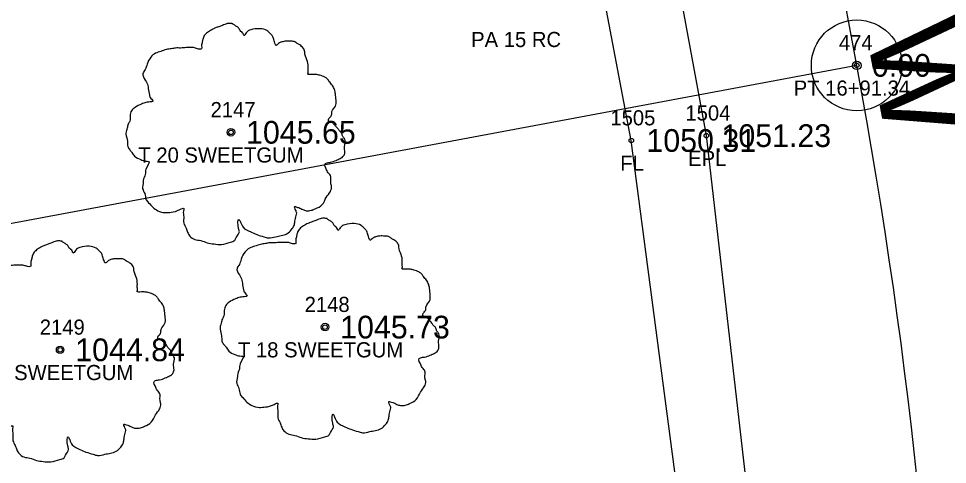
# Model space of a CAD drawing. Extents: x 1578957 to 1581675, y 1115963 to 1120391.
# Drawn here: x 1579738 to 1579799.4, y 1118068 to 1118097.5 of the extents above; entities that cross this region are included whole.
import ezdxf

# ---------------------------------------------------------------- set-up
doc = ezdxf.new("R2010")
doc.units = 0
for name, color, linetype in [('RD_EX_DR_Pipe_txCode', 7, 'Continuous'), ('RD_EX_Fence_Other', 7, 'Continuous'), ('RD_EX_Fence_Other_txCode', 7, 'Continuous'), ('RD_EX_Road', 7, 'Continuous'), ('RD_EX_Road_txCode', 7, 'Continuous'), ('RD_EX_TX_Fence_Other_ELEV', 7, 'Continuous'), ('RD_EX_TX_Road_ELEV', 7, 'Continuous'), ('RD_EX_TX_VEG_ELEV', 7, 'Continuous'), ('RD_EX_VEG', 7, 'Continuous'), ('RD_EX_VEG_txCode', 7, 'Continuous'), ('RD_HC_Cl', 7, 'Continuous'), ('RD_HC_Data', 7, 'Continuous'), ('RD_HC_Survey_ELEV', 7, 'Continuous'), ('RD_HC_txCode', 7, 'Continuous'), ('RD_SMD_Locator', 7, 'Continuous')]:
    doc.layers.add(name, color=color, linetype=linetype)

msp = doc.modelspace()

# ---------------------------------------------------------------- linework, layer by layer
at = {"layer": 'RD_EX_Fence_Other'}
msp.add_lwpolyline([(1579687.664, 1118016.494), (1579783.883, 1118024.304), (1579782.334, 1118060.17), (1579778.49, 1118089.418), (1579769.063, 1118139.016)], dxfattribs=at)
at = {"layer": 'RD_EX_Road'}
msp.add_lwpolyline([(1580121.995, 1117647.598), (1580119.902, 1117658.172), (1580108.554, 1117670.894), (1580093.888, 1117680.496), (1580047.657, 1117700.115), (1579998.943, 1117706.513), (1579949.017, 1117704.446), (1579899.181, 1117706.754), (1579851.312, 1117721.596), (1579810.789, 1117752.923), (1579804.028, 1117759.706), (1579792.304, 1117778.187), (1579787.439, 1117787.947), (1579779.119, 1117811.184), (1579772.603, 1117842.297), (1579771.808, 1117848.588), (1579770.145, 1117878.236), (1579771.725, 1117892.019), (1579778.922, 1117940.842), (1579785.853, 1117982.888), (1579786.73, 1117990.339), (1579789.156, 1118040.245), (1579783.452, 1118089.738), (1579774.288, 1118139.394)], dxfattribs=at)
at = {"layer": 'RD_EX_VEG'}
for centre, radius in [((1579752.021, 1118089.958), 0.25), ((1579752.008, 1118089.939), 0.0001), ((1579758.243, 1118077.089), 0.25), ((1579758.23, 1118077.07), 0.0001), ((1579740.729, 1118075.589), 0.25), ((1579740.717, 1118075.57), 0.0001)]:
    msp.add_circle(centre, radius, dxfattribs=at)
for points in [[(1579752.153, 1118097.125), (1579751.853, 1118097.15), (1579751.528, 1118097.05), (1579751.278, 1118096.95), (1579751.053, 1118096.875), (1579750.828, 1118096.775), (1579750.528, 1118096.6), (1579750.303, 1118096.4), (1579750.178, 1118096.15), (1579750.128, 1118095.926), (1579750.078, 1118095.651), (1579750.078, 1118095.476), (1579749.954, 1118095.451), (1579749.804, 1118095.476), (1579749.554, 1118095.551), (1579749.304, 1118095.551), (1579749.054, 1118095.551), (1579748.704, 1118095.526), (1579748.354, 1118095.526), (1579748.079, 1118095.476), (1579747.754, 1118095.426), (1579747.38, 1118095.301), (1579747.03, 1118095.176), (1579746.73, 1118094.926), (1579746.48, 1118094.451), (1579746.355, 1118094.101), (1579746.205, 1118093.851), (1579746.355, 1118093.402), (1579746.53, 1118093.052), (1579746.555, 1118092.852), (1579746.63, 1118092.427), (1579746.73, 1118092.202), (1579746.855, 1118092.002), (1579746.78, 1118091.977), (1579746.405, 1118091.927), (1579746.105, 1118091.827), (1579745.68, 1118091.602), (1579745.455, 1118091.378), (1579745.355, 1118091.053), (1579745.331, 1118090.703), (1579745.231, 1118090.503), (1579745.156, 1118090.228), (1579745.131, 1118090.153), (1579745.081, 1118089.828), (1579745.181, 1118089.378), (1579745.206, 1118089.029), (1579745.331, 1118088.804), (1579745.48, 1118088.629), (1579745.655, 1118088.379), (1579746.055, 1118088.154), (1579746.38, 1118088.054), (1579746.58, 1118088.029), (1579746.405, 1118087.529), (1579746.355, 1118087.179), (1579746.23, 1118086.78), (1579746.23, 1118086.705), (1579746.18, 1118086.23), (1579746.33, 1118085.905), (1579746.405, 1118085.53), (1579746.58, 1118085.305), (1579746.855, 1118085.005), (1579747.18, 1118084.78), (1579747.68, 1118084.655), (1579748.079, 1118084.68), (1579748.654, 1118084.855), (1579748.904, 1118084.93), (1579748.879, 1118084.755), (1579748.904, 1118084.381), (1579748.904, 1118083.956), (1579749.054, 1118083.631), (1579749.154, 1118083.356), (1579749.304, 1118083.106), (1579749.629, 1118082.881), (1579750.028, 1118082.806), (1579750.453, 1118082.656), (1579750.903, 1118082.581), (1579751.403, 1118082.556), (1579752.003, 1118082.706), (1579752.277, 1118082.831), (1579752.377, 1118083.006), (1579752.577, 1118083.381), (1579752.527, 1118083.606), (1579752.552, 1118084.206), (1579752.652, 1118084.031), (1579752.827, 1118083.681), (1579753.327, 1118083.381), (1579753.727, 1118083.206), (1579754.202, 1118083.056), (1579754.502, 1118082.981), (1579754.976, 1118083.056), (1579755.351, 1118083.131), (1579755.726, 1118083.256), (1579756.026, 1118083.531), (1579756.201, 1118083.806), (1579756.251, 1118084.081), (1579756.326, 1118084.456), (1579756.376, 1118084.63)], [(1579756.376, 1118084.63), (1579756.301, 1118084.805), (1579756.251, 1118085.055), (1579756.326, 1118085.03), (1579756.501, 1118084.98), (1579756.776, 1118084.855), (1579757, 1118084.78), (1579757.325, 1118084.805), (1579757.6, 1118084.905), (1579758.05, 1118085.18), (1579758.325, 1118085.655), (1579758.6, 1118086.055), (1579758.675, 1118086.38), (1579758.625, 1118086.605), (1579758.6, 1118087.104), (1579758.4, 1118087.354), (1579758.35, 1118087.479), (1579758.25, 1118087.879), (1579758.325, 1118087.929), (1579758.6, 1118087.979), (1579758.975, 1118088.104), (1579759.249, 1118088.229), (1579759.474, 1118088.404), (1579759.549, 1118088.629), (1579759.524, 1118089.029), (1579759.574, 1118089.428), (1579759.499, 1118089.578), (1579759.399, 1118089.728), (1579759.324, 1118089.928), (1579759.174, 1118090.078), (1579759.075, 1118090.228), (1579758.975, 1118090.328), (1579758.85, 1118090.478), (1579758.675, 1118090.603), (1579758.525, 1118090.653), (1579758.475, 1118090.803), (1579758.625, 1118091.003), (1579758.675, 1118091.103), (1579758.7, 1118091.328), (1579758.925, 1118091.677), (1579758.975, 1118092.077), (1579758.925, 1118092.502), (1579758.875, 1118092.777), (1579758.725, 1118093.052), (1579758.525, 1118093.302), (1579758.4, 1118093.477), (1579758.225, 1118093.602), (1579757.9, 1118093.727), (1579757.65, 1118093.776), (1579757.3, 1118093.776), (1579757.1, 1118093.826), (1579757.125, 1118093.876), (1579757.125, 1118094.026), (1579757.125, 1118094.301), (1579757.05, 1118094.751), (1579756.9, 1118095.251), (1579756.9, 1118095.276), (1579756.8, 1118095.526), (1579756.576, 1118095.726), (1579756.401, 1118095.826), (1579756.201, 1118095.951), (1579755.951, 1118095.976), (1579755.651, 1118095.976), (1579755.376, 1118095.926), (1579755.176, 1118095.826), (1579755.001, 1118095.701), (1579754.926, 1118095.851), (1579754.826, 1118096.15), (1579754.776, 1118096.3), (1579754.626, 1118096.475), (1579754.402, 1118096.675), (1579753.952, 1118096.8), (1579753.327, 1118096.725), (1579753.027, 1118096.525), (1579752.877, 1118096.35), (1579752.827, 1118096.475), (1579752.627, 1118096.675), (1579752.527, 1118096.85), (1579752.352, 1118096.975), (1579752.203, 1118097.075), (1579752.103, 1118097.125)], [(1579758.375, 1118084.256), (1579758.075, 1118084.281), (1579757.75, 1118084.181), (1579757.5, 1118084.081), (1579757.275, 1118084.006), (1579757.05, 1118083.906), (1579756.75, 1118083.731), (1579756.526, 1118083.531), (1579756.401, 1118083.282), (1579756.351, 1118083.057), (1579756.301, 1118082.782), (1579756.301, 1118082.607), (1579756.176, 1118082.582), (1579756.026, 1118082.607), (1579755.776, 1118082.682), (1579755.526, 1118082.682), (1579755.276, 1118082.682), (1579754.926, 1118082.657), (1579754.576, 1118082.657), (1579754.302, 1118082.607), (1579753.977, 1118082.557), (1579753.602, 1118082.432), (1579753.252, 1118082.307), (1579752.952, 1118082.057), (1579752.702, 1118081.582), (1579752.577, 1118081.232), (1579752.427, 1118080.983), (1579752.577, 1118080.533), (1579752.752, 1118080.183), (1579752.777, 1118079.983), (1579752.852, 1118079.558), (1579752.952, 1118079.333), (1579753.077, 1118079.133), (1579753.002, 1118079.108), (1579752.627, 1118079.058), (1579752.327, 1118078.958), (1579751.903, 1118078.734), (1579751.678, 1118078.509), (1579751.578, 1118078.184), (1579751.553, 1118077.834), (1579751.453, 1118077.634), (1579751.378, 1118077.359), (1579751.353, 1118077.284), (1579751.303, 1118076.959), (1579751.403, 1118076.509), (1579751.428, 1118076.16), (1579751.553, 1118075.935), (1579751.703, 1118075.76), (1579751.878, 1118075.51), (1579752.277, 1118075.285), (1579752.602, 1118075.185), (1579752.802, 1118075.16), (1579752.627, 1118074.66), (1579752.577, 1118074.31), (1579752.452, 1118073.911), (1579752.452, 1118073.836), (1579752.402, 1118073.361), (1579752.552, 1118073.036), (1579752.627, 1118072.661), (1579752.802, 1118072.436), (1579753.077, 1118072.136), (1579753.402, 1118071.912), (1579753.902, 1118071.787), (1579754.302, 1118071.812), (1579754.876, 1118071.986), (1579755.126, 1118072.061), (1579755.101, 1118071.887), (1579755.126, 1118071.512), (1579755.126, 1118071.087), (1579755.276, 1118070.762), (1579755.376, 1118070.487), (1579755.526, 1118070.237), (1579755.851, 1118070.012), (1579756.251, 1118069.937), (1579756.675, 1118069.787), (1579757.125, 1118069.712), (1579757.625, 1118069.687), (1579758.225, 1118069.837), (1579758.5, 1118069.962), (1579758.6, 1118070.137), (1579758.8, 1118070.512), (1579758.75, 1118070.737), (1579758.775, 1118071.337), (1579758.874, 1118071.162), (1579759.049, 1118070.812), (1579759.549, 1118070.512), (1579759.949, 1118070.337), (1579760.424, 1118070.187), (1579760.724, 1118070.112), (1579761.198, 1118070.187), (1579761.573, 1118070.262), (1579761.948, 1118070.387), (1579762.248, 1118070.662), (1579762.423, 1118070.937), (1579762.473, 1118071.212), (1579762.548, 1118071.587), (1579762.598, 1118071.762)], [(1579762.598, 1118071.762), (1579762.523, 1118071.937), (1579762.473, 1118072.186), (1579762.548, 1118072.161), (1579762.723, 1118072.111), (1579762.998, 1118071.986), (1579763.223, 1118071.912), (1579763.547, 1118071.937), (1579763.822, 1118072.036), (1579764.272, 1118072.311), (1579764.547, 1118072.786), (1579764.822, 1118073.186), (1579764.897, 1118073.511), (1579764.847, 1118073.736), (1579764.822, 1118074.235), (1579764.622, 1118074.485), (1579764.572, 1118074.61), (1579764.472, 1118075.01), (1579764.547, 1118075.06), (1579764.822, 1118075.11), (1579765.197, 1118075.235), (1579765.472, 1118075.36), (1579765.697, 1118075.535), (1579765.771, 1118075.76), (1579765.747, 1118076.16), (1579765.796, 1118076.559), (1579765.722, 1118076.709), (1579765.622, 1118076.859), (1579765.547, 1118077.059), (1579765.397, 1118077.209), (1579765.297, 1118077.359), (1579765.197, 1118077.459), (1579765.072, 1118077.609), (1579764.897, 1118077.734), (1579764.747, 1118077.784), (1579764.697, 1118077.934), (1579764.847, 1118078.134), (1579764.897, 1118078.234), (1579764.922, 1118078.459), (1579765.147, 1118078.808), (1579765.197, 1118079.208), (1579765.147, 1118079.633), (1579765.097, 1118079.908), (1579764.947, 1118080.183), (1579764.747, 1118080.433), (1579764.622, 1118080.608), (1579764.447, 1118080.733), (1579764.122, 1118080.858), (1579763.872, 1118080.908), (1579763.522, 1118080.908), (1579763.323, 1118080.958), (1579763.348, 1118081.008), (1579763.348, 1118081.157), (1579763.348, 1118081.432), (1579763.273, 1118081.882), (1579763.123, 1118082.382), (1579763.123, 1118082.407), (1579763.023, 1118082.657), (1579762.798, 1118082.857), (1579762.623, 1118082.957), (1579762.423, 1118083.082), (1579762.173, 1118083.107), (1579761.873, 1118083.107), (1579761.598, 1118083.057), (1579761.398, 1118082.957), (1579761.223, 1118082.832), (1579761.148, 1118082.982), (1579761.049, 1118083.282), (1579760.999, 1118083.431), (1579760.849, 1118083.606), (1579760.624, 1118083.806), (1579760.174, 1118083.931), (1579759.549, 1118083.856), (1579759.249, 1118083.656), (1579759.099, 1118083.481), (1579759.049, 1118083.606), (1579758.849, 1118083.806), (1579758.75, 1118083.981), (1579758.575, 1118084.106), (1579758.425, 1118084.206), (1579758.325, 1118084.256)], [(1579740.861, 1118082.756), (1579740.561, 1118082.781), (1579740.236, 1118082.681), (1579739.986, 1118082.581), (1579739.762, 1118082.506), (1579739.537, 1118082.406), (1579739.237, 1118082.231), (1579739.012, 1118082.031), (1579738.887, 1118081.781), (1579738.837, 1118081.556), (1579738.787, 1118081.282), (1579738.787, 1118081.107), (1579738.662, 1118081.082), (1579738.512, 1118081.107), (1579738.262, 1118081.182), (1579738.012, 1118081.182), (1579737.762, 1118081.182), (1579737.413, 1118081.157), (1579737.063, 1118081.157), (1579736.788, 1118081.107), (1579736.463, 1118081.057), (1579736.088, 1118080.932), (1579735.738, 1118080.807), (1579735.438, 1118080.557), (1579735.189, 1118080.082), (1579735.064, 1118079.732), (1579734.914, 1118079.482), (1579735.064, 1118079.033), (1579735.239, 1118078.683), (1579735.263, 1118078.483), (1579735.338, 1118078.058), (1579735.438, 1118077.833), (1579735.563, 1118077.633), (1579735.488, 1118077.608), (1579735.114, 1118077.558), (1579734.814, 1118077.458), (1579734.389, 1118077.233), (1579734.164, 1118077.008), (1579734.064, 1118076.683), (1579734.039, 1118076.334), (1579733.939, 1118076.134), (1579733.864, 1118075.859), (1579733.839, 1118075.784), (1579733.789, 1118075.459), (1579733.889, 1118075.009), (1579733.914, 1118074.659), (1579734.039, 1118074.434), (1579734.189, 1118074.26), (1579734.364, 1118074.01), (1579734.764, 1118073.785), (1579735.089, 1118073.685), (1579735.288, 1118073.66), (1579735.114, 1118073.16), (1579735.064, 1118072.81), (1579734.939, 1118072.41), (1579734.939, 1118072.335), (1579734.889, 1118071.861), (1579735.039, 1118071.536), (1579735.114, 1118071.161), (1579735.288, 1118070.936), (1579735.563, 1118070.636), (1579735.888, 1118070.411), (1579736.388, 1118070.286), (1579736.788, 1118070.311), (1579737.363, 1118070.486), (1579737.612, 1118070.561), (1579737.587, 1118070.386), (1579737.612, 1118070.011), (1579737.612, 1118069.587), (1579737.762, 1118069.262), (1579737.862, 1118068.987), (1579738.012, 1118068.737), (1579738.337, 1118068.512), (1579738.737, 1118068.437), (1579739.162, 1118068.287), (1579739.612, 1118068.212), (1579740.111, 1118068.187), (1579740.711, 1118068.337), (1579740.986, 1118068.462), (1579741.086, 1118068.637), (1579741.286, 1118069.012), (1579741.236, 1118069.237), (1579741.261, 1118069.837), (1579741.361, 1118069.662), (1579741.536, 1118069.312), (1579742.036, 1118069.012), (1579742.435, 1118068.837), (1579742.91, 1118068.687), (1579743.21, 1118068.612), (1579743.685, 1118068.687), (1579744.06, 1118068.762), (1579744.434, 1118068.887), (1579744.734, 1118069.162), (1579744.909, 1118069.437), (1579744.959, 1118069.712), (1579745.034, 1118070.086), (1579745.084, 1118070.261)], [(1579745.084, 1118070.261), (1579745.009, 1118070.436), (1579744.959, 1118070.686), (1579745.034, 1118070.661), (1579745.209, 1118070.611), (1579745.484, 1118070.486), (1579745.709, 1118070.411), (1579746.034, 1118070.436), (1579746.309, 1118070.536), (1579746.758, 1118070.811), (1579747.033, 1118071.286), (1579747.308, 1118071.686), (1579747.383, 1118072.011), (1579747.333, 1118072.235), (1579747.308, 1118072.735), (1579747.108, 1118072.985), (1579747.058, 1118073.11), (1579746.958, 1118073.51), (1579747.033, 1118073.56), (1579747.308, 1118073.61), (1579747.683, 1118073.735), (1579747.958, 1118073.86), (1579748.183, 1118074.035), (1579748.258, 1118074.26), (1579748.233, 1118074.659), (1579748.283, 1118075.059), (1579748.208, 1118075.209), (1579748.108, 1118075.359), (1579748.033, 1118075.559), (1579747.883, 1118075.709), (1579747.783, 1118075.859), (1579747.683, 1118075.959), (1579747.558, 1118076.109), (1579747.383, 1118076.234), (1579747.233, 1118076.284), (1579747.183, 1118076.434), (1579747.333, 1118076.634), (1579747.383, 1118076.733), (1579747.408, 1118076.958), (1579747.633, 1118077.308), (1579747.683, 1118077.708), (1579747.633, 1118078.133), (1579747.583, 1118078.408), (1579747.433, 1118078.683), (1579747.233, 1118078.933), (1579747.108, 1118079.107), (1579746.933, 1118079.232), (1579746.609, 1118079.357), (1579746.359, 1118079.407), (1579746.009, 1118079.407), (1579745.809, 1118079.457), (1579745.834, 1118079.507), (1579745.834, 1118079.657), (1579745.834, 1118079.932), (1579745.759, 1118080.382), (1579745.609, 1118080.882), (1579745.609, 1118080.907), (1579745.509, 1118081.157), (1579745.284, 1118081.356), (1579745.109, 1118081.456), (1579744.909, 1118081.581), (1579744.659, 1118081.606), (1579744.36, 1118081.606), (1579744.085, 1118081.556), (1579743.885, 1118081.456), (1579743.71, 1118081.331), (1579743.635, 1118081.481), (1579743.535, 1118081.781), (1579743.485, 1118081.931), (1579743.335, 1118082.106), (1579743.11, 1118082.306), (1579742.66, 1118082.431), (1579742.036, 1118082.356), (1579741.736, 1118082.156), (1579741.586, 1118081.981), (1579741.536, 1118082.106), (1579741.336, 1118082.306), (1579741.236, 1118082.481), (1579741.061, 1118082.606), (1579740.911, 1118082.706), (1579740.811, 1118082.756)]]:
    msp.add_spline(points, degree=3, dxfattribs=at)
at = {"layer": 'RD_HC_Cl'}
msp.add_line((1579793.393, 1118094.38), (1579784.595, 1118141.442), dxfattribs=at)
msp.add_arc((1579449.538, 1118030.097), 349.811, 351.12359, 10.58909, dxfattribs=at)
at = {"layer": 'RD_HC_Data'}
msp.add_line((1579793.393, 1118094.38), (1579679.699, 1118073.125), dxfattribs=at)
for radius in [3, 0.282]:
    msp.add_circle((1579793.393, 1118094.38), radius, dxfattribs=at)
at = {"layer": 'RD_SMD_Locator'}
for centre in [(1579793.393, 1118094.38), (1579752.021, 1118089.958), (1579783.452, 1118089.738), (1579778.49, 1118089.418), (1579758.243, 1118077.089), (1579740.729, 1118075.589)]:
    msp.add_circle(centre, 0.15, dxfattribs=at)

# ---------------------------------------------------------------- texts
at = {"layer": 'RD_EX_DR_Pipe_txCode'}
msp.add_text('PA 15 RC', height=1, dxfattribs=at).set_placement((1579767.9, 1118095.59))
at = {"layer": 'RD_EX_Fence_Other_txCode'}
for s, p in [('1505', (1579777.105, 1118090.418)), ('FL', (1579777.758, 1118087.418))]:
    msp.add_text(s, height=1, dxfattribs=at).set_placement(p)
at = {"layer": 'RD_EX_Road_txCode'}
for s, p in [('1504', (1579782.066, 1118090.738)), ('EPL', (1579782.247, 1118087.738))]:
    msp.add_text(s, height=1, dxfattribs=at).set_placement(p)
at = {"layer": 'RD_EX_TX_Fence_Other_ELEV'}
msp.add_text('1050.31', height=1.5, dxfattribs=at).set_placement((1579779.49, 1118088.668))
at = {"layer": 'RD_EX_TX_Road_ELEV'}
msp.add_text('1051.23', height=1.5, dxfattribs=at).set_placement((1579784.452, 1118088.988))
at = {"layer": 'RD_EX_TX_VEG_ELEV'}
for s, p in [('1045.65', (1579753.021, 1118089.208)), ('1045.73', (1579759.243, 1118076.339)), ('1044.84', (1579741.729, 1118074.839))]:
    msp.add_text(s, height=1.5, dxfattribs=at).set_placement(p)
at = {"layer": 'RD_EX_VEG_txCode'}
for s, p in [('2147', (1579750.674, 1118090.958)), ('T 20 SWEETGUM', (1579745.902, 1118087.958)), ('2148', (1579756.896, 1118078.089)), ('2149', (1579739.383, 1118076.589)), ('T 18 SWEETGUM', (1579752.487, 1118075.089)), ('T 26 SWEETGUM', (1579734.642, 1118073.589))]:
    msp.add_text(s, height=1, dxfattribs=at).set_placement(p)
at = {"layer": 'RD_HC_Data'}
msp.add_text('N 10%%d 35\' 21" W', height=6, rotation=280.58909, dxfattribs=at).set_placement((1579784.963, 1118144.913))
at = {"layer": 'RD_HC_Survey_ELEV'}
msp.add_text('0.00', height=1.5, dxfattribs=at).set_placement((1579794.393, 1118093.63))
at = {"layer": 'RD_HC_txCode'}
for s, p in [('474', (1579792.212, 1118095.38)), ('PT 16+91.34', (1579789.227, 1118092.38))]:
    msp.add_text(s, height=1, dxfattribs=at).set_placement(p)

doc.saveas('drawing.dxf')
